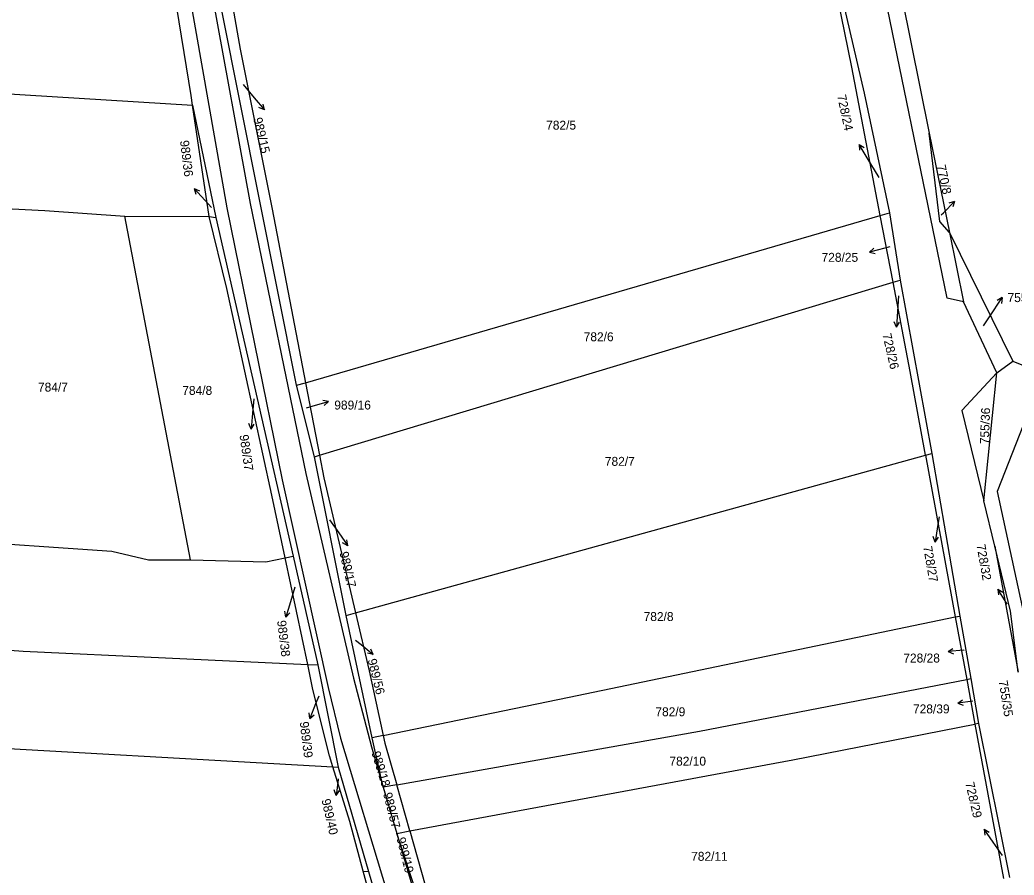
# Model space of a CAD drawing. Extents: x -757266 to -753360, y -1162585 to -1157740.
# Drawn here: x -756524.8 to -756335.8, y -1159880.4 to -1159717.8 of the extents above; entities that cross this region are included whole.
import ezdxf

# ---------------------------------------------------------------- set-up
doc = ezdxf.new("R2010")
doc.units = 0
for name, color, linetype in [('Hranice parcel', 7, 'Continuous'), ('Parcelní čísla', 7, 'Continuous'), ('Pop  PČ popisy', 7, 'Continuous'), ('Vnitřní kresba', 7, 'Continuous')]:
    doc.layers.add(name, color=color, linetype=linetype)

msp = doc.modelspace()

# ---------------------------------------------------------------- linework, layer by layer
at = {"layer": 'Hranice parcel'}
for p, q in [((-756360.76, -1159695.68), (-756351.9, -1159739.35)), ((-756472.19, -1159787.27), (-756486.43, -1159716.04)), ((-756491.97, -1159734.04), (-756487.57, -1159755.34)), ((-756488.82, -1159755.19), (-756491.97, -1159734.04)), ((-756351.9, -1159739.35), (-756348.06, -1159758.24)), ((-756361.22, -1159755.01), (-756359.48, -1159754.51)), ((-756359.48, -1159754.51), (-756357.44, -1159767.25)), ((-756504.84, -1159755.14), (-756488.82, -1159755.19)), ((-756492.35, -1159820.41), (-756504.84, -1159755.14)), ((-756488.82, -1159755.19), (-756487.57, -1159755.34)), ((-756487.57, -1159755.34), (-756472.87, -1159819.72)), ((-756470.52, -1159786.78), (-756361.22, -1159755.01)), ((-756358.8, -1159767.66), (-756361.22, -1159755.01)), ((-756348.06, -1159758.24), (-756336.04, -1159782.65)), ((-756348.06, -1159758.24), (-756345.38, -1159771.41)), ((-756467.87, -1159800.57), (-756358.8, -1159767.66)), ((-756358.8, -1159767.66), (-756357.44, -1159767.25)), ((-756357.44, -1159767.25), (-756351.45, -1159800.21)), ((-756339.09, -1159784.88), (-756345.38, -1159771.41)), ((-756339.09, -1159784.88), (-756336.04, -1159782.65)), ((-756341.56, -1159809.2), (-756339.09, -1159784.88)), ((-756472.19, -1159787.27), (-756470.52, -1159786.78)), ((-756470.52, -1159786.78), (-756467.87, -1159800.57)), ((-756468.79, -1159800.85), (-756472.19, -1159787.27)), ((-756352.63, -1159800.54), (-756351.45, -1159800.21)), ((-756351.45, -1159800.21), (-756346.1, -1159831.12)), ((-756468.79, -1159800.85), (-756467.87, -1159800.57)), ((-756462.8, -1159831.04), (-756468.79, -1159800.85)), ((-756460.98, -1159830.54), (-756352.63, -1159800.54)), ((-756352.63, -1159800.54), (-756346.97, -1159831.3)), ((-756339.47, -1159817.87), (-756341.56, -1159809.2)), ((-756339.47, -1159817.87), (-756335.01, -1159841.82)), ((-756474.39, -1159820.04), (-756472.87, -1159819.72)), ((-756470.09, -1159840.31), (-756474.39, -1159820.04)), ((-756472.87, -1159819.72), (-756468.15, -1159840.4)), ((-756462.8, -1159831.04), (-756460.98, -1159830.54)), ((-756457.84, -1159854.3), (-756462.8, -1159831.04)), ((-756346.97, -1159831.3), (-756346.1, -1159831.12)), ((-756346.97, -1159831.3), (-756344.79, -1159843.16)), ((-756346.1, -1159831.12), (-756344.04, -1159843.01)), ((-756470.09, -1159840.31), (-756468.15, -1159840.4)), ((-756468.15, -1159840.4), (-756464.3, -1159859.85)), ((-756344.79, -1159843.16), (-756344.04, -1159843.01)), ((-756344.79, -1159843.16), (-756343.23, -1159851.66)), ((-756344.04, -1159843.01), (-756342.57, -1159851.53)), ((-756342.57, -1159851.53), (-756343.23, -1159851.66)), ((-756343.23, -1159851.66), (-756337.83, -1159881.01)), ((-756342.57, -1159851.53), (-756336.65, -1159880.81)), ((-756455.71, -1159853.86), (-756457.84, -1159854.3)), ((-756455.72, -1159863.63), (-756457.84, -1159854.3)), ((-756465.31, -1159859.79), (-756464.3, -1159859.85)), ((-756464.3, -1159859.85), (-756458.51, -1159879.69)), ((-756453.16, -1159863.18), (-756455.72, -1159863.63)), ((-756455.72, -1159863.63), (-756453.15, -1159872.43)), ((-756450.67, -1159871.97), (-756453.16, -1159863.18)), ((-756453.15, -1159872.43), (-756450.67, -1159871.97)), ((-756444.62, -1159898.06), (-756453.15, -1159872.43)), ((-756459.52, -1159879.65), (-756458.51, -1159879.69)), ((-756458.51, -1159879.69), (-756453.6, -1159896.54))]:
    msp.add_line(p, q, dxfattribs=at)
for points in [[(-756345.38, -1159771.41), (-756348.49, -1159770.7), (-756390.5, -1159566.46), (-756429.95, -1159363.14)], [(-756361.22, -1159755.01), (-756366.61, -1159726.79), (-756375.18, -1159684.79)], [(-756375.18, -1159684.79), (-756364.29, -1159731.72), (-756359.48, -1159754.51)], [(-756491.97, -1159734.04), (-756492.25, -1159732.19), (-756495.4, -1159712.69)], [(-756484.29, -1159715.44), (-756482.93, -1159723.39), (-756476.86, -1159753.78), (-756470.52, -1159786.78)], [(-756723.52, -1159719.57), (-756628.94, -1159726.15), (-756556.68, -1159730.01), (-756491.97, -1159734.04)], [(-756348.06, -1159758.24), (-756349.93, -1159756.12), (-756351.9, -1159739.35)], [(-756538.76, -1159816.62), (-756545.21, -1159789.46), (-756545.83, -1159779.78), (-756549.89, -1159752.51), (-756520.03, -1159754.04), (-756504.84, -1159755.14)], [(-756474.39, -1159820.04), (-756476.91, -1159808.14), (-756485.43, -1159768.87), (-756488.82, -1159755.19)], [(-756165.74, -1159757.21), (-756192.04, -1159766.85), (-756265.93, -1159787.94), (-756332.59, -1159791.15), (-756339.01, -1159807.42), (-756331.78, -1159840.77)], [(-756336.04, -1159782.65), (-756329.14, -1159785.47), (-756267.45, -1159782.75), (-756245.46, -1159778.01), (-756194.22, -1159762.59)], [(-756352.63, -1159800.54), (-756355.55, -1159784.66), (-756358.8, -1159767.66)], [(-756339.09, -1159784.88), (-756345.71, -1159792.05), (-756341.56, -1159809.2)], [(-756467.87, -1159800.57), (-756467.04, -1159804.87), (-756460.98, -1159830.54)], [(-756538.76, -1159816.62), (-756507.32, -1159818.8), (-756500.38, -1159820.47), (-756492.35, -1159820.41)], [(-756335.01, -1159841.82), (-756336.48, -1159830.22), (-756339.47, -1159817.87)], [(-756492.35, -1159820.41), (-756478.06, -1159820.83), (-756474.39, -1159820.04)], [(-756714.41, -1159825.76), (-756664.75, -1159829.27), (-756600.59, -1159832.53), (-756573.76, -1159834.87), (-756542.15, -1159836.48), (-756524.17, -1159837.83), (-756470.09, -1159840.31)], [(-756460.98, -1159830.54), (-756458.39, -1159841.51), (-756455.71, -1159853.86)], [(-756455.71, -1159853.86), (-756420.35, -1159846.57), (-756346.97, -1159831.3)], [(-756465.31, -1159859.79), (-756465.97, -1159857.69), (-756469.08, -1159845.07), (-756470.09, -1159840.31)], [(-756453.16, -1159863.18), (-756395.6, -1159853.01), (-756344.79, -1159843.16)], [(-756711.61, -1159845.21), (-756639.86, -1159849.64), (-756612.34, -1159850.89), (-756541.61, -1159855.49), (-756465.31, -1159859.79)], [(-756450.67, -1159871.97), (-756377.85, -1159858.43), (-756343.23, -1159851.66)], [(-756455.71, -1159853.86), (-756455.4, -1159855.29), (-756453.16, -1159863.18)], [(-756459.52, -1159879.65), (-756462.07, -1159870.21), (-756465.31, -1159859.79)], [(-756450.67, -1159871.97), (-756447.74, -1159882.29), (-756442.79, -1159897.79)], [(-756454.58, -1159896.49), (-756458.15, -1159884.73), (-756459.52, -1159879.65)]]:
    msp.add_lwpolyline(points, dxfattribs=at)
at = {"layer": 'Pop  PČ popisy'}
for p, q in [((-756482.34, -1159730.11), (-756480.25, -1159732.61)), ((-756480.25, -1159732.61), (-756478.321, -1159734.909)), ((-756478.321, -1159734.909), (-756478.581, -1159733.82)), ((-756478.321, -1159734.909), (-756479.348, -1159734.464)), ((-756363.7, -1159744.05), (-756365.246, -1159741.478)), ((-756365.246, -1159741.478), (-756364.301, -1159742.078)), ((-756365.246, -1159741.478), (-756365.159, -1159742.594)), ((-756361.46, -1159747.78), (-756363.7, -1159744.05)), ((-756489.63, -1159752.08), (-756491.677, -1159749.885)), ((-756491.677, -1159749.885), (-756490.627, -1159750.276)), ((-756491.677, -1159749.885), (-756491.36, -1159750.959)), ((-756488.37, -1159753.44), (-756489.63, -1159752.08)), ((-756349.21, -1159754.46), (-756347.125, -1159752.301)), ((-756347.125, -1159752.301), (-756348.181, -1159752.674)), ((-756347.125, -1159752.301), (-756347.461, -1159753.37)), ((-756349.63, -1159754.89), (-756349.21, -1159754.46)), ((-756363.272, -1159761.936), (-756362.421, -1159761.208)), ((-756360.36, -1159761.21), (-756363.272, -1159761.936)), ((-756363.272, -1159761.936), (-756362.179, -1159762.18)), ((-756359.4, -1159760.96), (-756360.36, -1159761.21)), ((-756357.73, -1159770.26), (-756357.95, -1159773.24)), ((-756339.68, -1159773.1), (-756338.046, -1159770.583)), ((-756338.046, -1159770.583), (-756339.011, -1159771.15)), ((-756338.046, -1159770.583), (-756338.171, -1159771.696)), ((-756357.95, -1159773.24), (-756358.159, -1159776.234)), ((-756341.57, -1159775.97), (-756339.68, -1159773.1)), ((-756358.159, -1159776.234), (-756358.589, -1159775.2)), ((-756358.159, -1159776.234), (-756357.59, -1159775.27)), ((-756480.35, -1159789.83), (-756480.58, -1159792.59)), ((-756469.02, -1159791.19), (-756466.135, -1159790.363)), ((-756466.135, -1159790.363), (-756467.236, -1159790.158)), ((-756466.135, -1159790.363), (-756466.96, -1159791.12)), ((-756480.58, -1159792.59), (-756480.842, -1159795.58)), ((-756470.33, -1159791.57), (-756469.02, -1159791.19)), ((-756480.842, -1159795.58), (-756481.253, -1159794.538)), ((-756480.842, -1159795.58), (-756480.255, -1159794.626)), ((-756465.91, -1159812.81), (-756464.19, -1159815.31)), ((-756350.04, -1159812.26), (-756350.35, -1159814.11)), ((-756464.19, -1159815.31), (-756462.469, -1159817.768)), ((-756350.35, -1159814.11), (-756350.819, -1159817.074)), ((-756462.469, -1159817.768), (-756463.453, -1159817.235)), ((-756462.469, -1159817.768), (-756462.633, -1159816.661)), ((-756350.819, -1159817.074), (-756351.157, -1159816.007)), ((-756350.819, -1159817.074), (-756350.168, -1159816.163)), ((-756472.53, -1159825.66), (-756473.36, -1159828.45)), ((-756337.3, -1159828.56), (-756338.846, -1159825.988)), ((-756338.846, -1159825.988), (-756337.901, -1159826.588)), ((-756338.846, -1159825.988), (-756338.759, -1159827.104)), ((-756473.36, -1159828.45), (-756474.237, -1159831.32)), ((-756337.11, -1159828.88), (-756337.3, -1159828.56)), ((-756474.237, -1159831.32), (-756474.423, -1159830.216)), ((-756474.237, -1159831.32), (-756473.466, -1159830.509)), ((-756460.99, -1159835.72), (-756459.95, -1159836.55)), ((-756459.95, -1159836.55), (-756457.618, -1159838.439)), ((-756457.618, -1159838.439), (-756458.081, -1159837.419)), ((-756348.345, -1159837.894), (-756347.401, -1159837.291)), ((-756345.36, -1159837.58), (-756348.345, -1159837.894)), ((-756348.345, -1159837.894), (-756347.296, -1159838.287)), ((-756345.27, -1159837.57), (-756345.36, -1159837.58)), ((-756457.618, -1159838.439), (-756458.711, -1159838.197)), ((-756467.98, -1159846.38), (-756468.57, -1159847.83)), ((-756346.483, -1159847.695), (-756345.588, -1159847.079)), ((-756343.6, -1159847.29), (-756346.483, -1159847.695)), ((-756468.57, -1159847.83), (-756469.694, -1159850.612)), ((-756346.483, -1159847.695), (-756345.453, -1159848.041)), ((-756469.694, -1159850.612), (-756469.783, -1159849.496)), ((-756469.694, -1159850.612), (-756468.855, -1159849.872)), ((-756464.28, -1159862.25), (-756464.646, -1159865.229)), ((-756464.26, -1159862.07), (-756464.28, -1159862.25)), ((-756464.646, -1159865.229), (-756465.021, -1159864.174)), ((-756464.646, -1159865.229), (-756464.027, -1159864.296)), ((-756339.77, -1159874.11), (-756341.491, -1159871.652)), ((-756341.491, -1159871.652), (-756340.507, -1159872.185)), ((-756341.491, -1159871.652), (-756341.327, -1159872.759)), ((-756337.97, -1159876.65), (-756339.77, -1159874.11))]:
    msp.add_line(p, q, dxfattribs=at)
at = {"layer": 'Vnitřní kresba'}
for p, q in [((-756501.01, -1159665.34), (-756485.44, -1159753.5)), ((-756497.02, -1159664.83), (-756481.04, -1159752.69)), ((-756481.04, -1159752.69), (-756470.47, -1159804.02)), ((-756485.44, -1159753.5), (-756474.96, -1159805.24)), ((-756470.47, -1159804.02), (-756461.37, -1159842.94)), ((-756474.96, -1159805.24), (-756466.2, -1159844.68)), ((-756461.37, -1159842.94), (-756457.96, -1159855.97)), ((-756466.2, -1159844.68), (-756463.86, -1159854.36)), ((-756463.86, -1159854.36), (-756455.04, -1159883.47)), ((-756457.96, -1159855.97), (-756455.72, -1159863.63)), ((-756453.15, -1159872.43), (-756450.18, -1159882.63))]:
    msp.add_line(p, q, dxfattribs=at)

# ---------------------------------------------------------------- texts
at = {"layer": 'Parcelní čísla'}
for s, rotation, p in [('728/24', 282, (-756369.442, -1159732.203)), ('989/15', 283, (-756480.435, -1159736.55)), ('989/36', 277, (-756494.365, -1159740.797)), ('770/8', 282, (-756350.501, -1159745.526)), ('728/26', 283, (-756360.841, -1159777.577)), ('755/36', 87.999997, (-756340.58, -1159798.489)), ('989/37', 278, (-756483.049, -1159796.737)), ('989/17', 283, (-756464.055, -1159819.08)), ('728/27', 280, (-756353.086, -1159817.959)), ('728/32', 280, (-756342.948, -1159817.622)), ('989/38', 277, (-756475.899, -1159832.04)), ('989/56', 284, (-756458.704, -1159839.449)), ('755/35', 279, (-756338.724, -1159843.474)), ('989/39', 277, (-756471.609, -1159851.27)), ('989/18', 287, (-756457.972, -1159857.108)), ('728/29', 283, (-756345.074, -1159862.868)), ('989/40', 283, (-756467.481, -1159866.077)), ('989/57', 284, (-756455.754, -1159864.885)), ('989/19', 284, (-756453.194, -1159873.395))]:
    msp.add_text(s, height=1.7, rotation=rotation, dxfattribs=at).set_placement(p)
for s, p in [('782/5', (-756424.75, -1159738.67)), ('728/25', (-756372.385, -1159763.79)), ('755/14', (-756337.03, -1159771.45)), ('782/6', (-756417.61, -1159778.89)), ('784/7', (-756521.36, -1159788.46)), ('784/8', (-756493.93, -1159789.09)), ('989/16', (-756465.03, -1159791.868)), ('782/7', (-756413.59, -1159802.57)), ('782/8', (-756406.22, -1159832.07)), ('728/28', (-756356.845, -1159839.958)), ('782/9', (-756403.98, -1159850.17)), ('728/39', (-756355.005, -1159849.628)), ('782/10', (-756401.31, -1159859.56)), ('782/11', (-756397.18, -1159877.65))]:
    msp.add_text(s, height=1.7, dxfattribs=at).set_placement(p)

doc.saveas('drawing.dxf')
